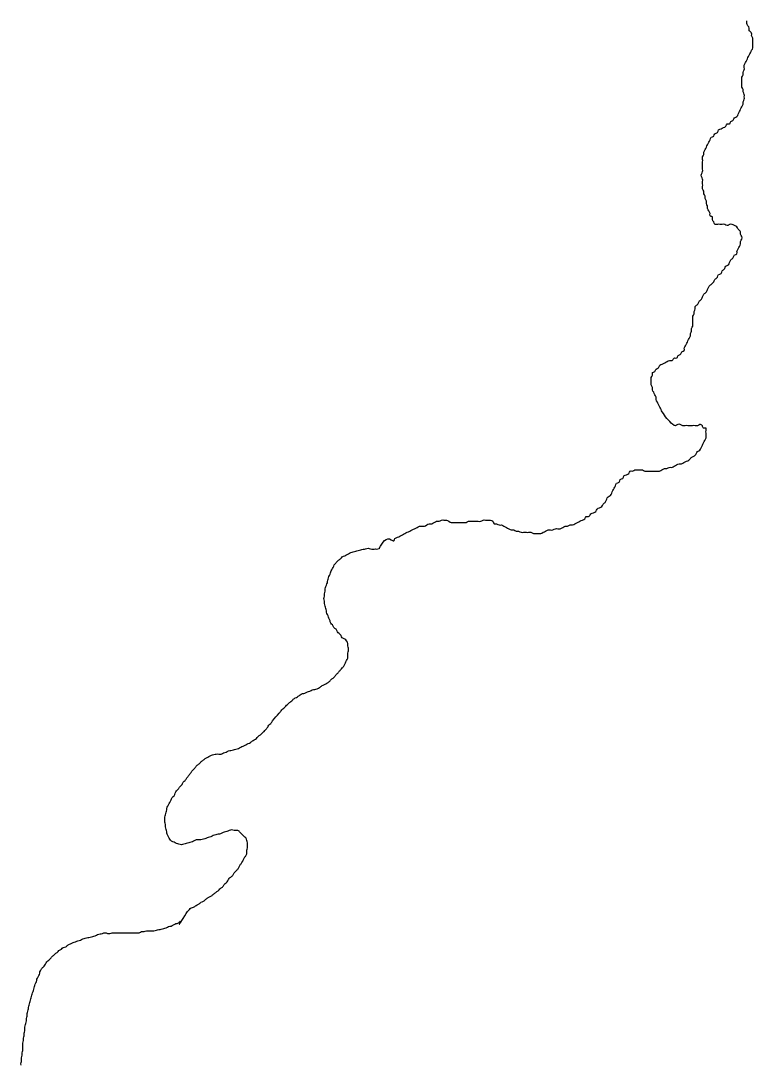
# Model space of a CAD drawing. Extents: x 813775 to 1157140, y 1757555 to 1979907.
# Drawn here: x 1054980 to 1056648, y 1806185 to 1808563 of the extents above; entities that cross this region are included whole.
import ezdxf

# ---------------------------------------------------------------- set-up
doc = ezdxf.new("R2010")
doc.units = 0
doc.layers.add('Level 35', color=7, linetype='Continuous')

msp = doc.modelspace()

# ---------------------------------------------------------------- linework, layer by layer
at = {"layer": 'Level 35'}
for points in [[(1056572.3, 1808099.5), (1056566.7, 1808099.5), (1056561.1, 1808099.5), (1056558.3, 1808105.1), (1056555.6, 1808110.7), (1056555.6, 1808116.3), (1056550, 1808119.1), (1056550, 1808124.6), (1056547.2, 1808130.2), (1056544.4, 1808135.8), (1056544.4, 1808141.4), (1056541.6, 1808147), (1056541.6, 1808152.5), (1056538.8, 1808158.1), (1056538.8, 1808163.7), (1056536, 1808169.3), (1056536, 1808174.9), (1056533.2, 1808180.5), (1056533.2, 1808186), (1056533.2, 1808191.6), (1056533.2, 1808197.2), (1056533.2, 1808202.8), (1056530.4, 1808208.4), (1056530.4, 1808213.9), (1056533.2, 1808219.5), (1056533.2, 1808225.1), (1056533.2, 1808230.7), (1056533.2, 1808236.3), (1056533.2, 1808241.9), (1056533.2, 1808247.4), (1056533.2, 1808253), (1056536, 1808258.6), (1056536, 1808264.2), (1056538.8, 1808269.8), (1056541.6, 1808275.3), (1056544.4, 1808280.9), (1056547.2, 1808286.5), (1056550, 1808292.1), (1056552.8, 1808297.7), (1056558.3, 1808300.5), (1056561.1, 1808306), (1056566.7, 1808308.8), (1056569.5, 1808314.4), (1056575.1, 1808317.2), (1056580.7, 1808320), (1056586.2, 1808322.8), (1056589, 1808328.4), (1056594.6, 1808328.4), (1056597.4, 1808333.9), (1056603, 1808336.7), (1056605.8, 1808342.3), (1056611.3, 1808345.1), (1056614.1, 1808350.7), (1056616.9, 1808356.3), (1056619.7, 1808361.9), (1056622.5, 1808367.4), (1056625.3, 1808373), (1056625.3, 1808378.6), (1056628.1, 1808384.2), (1056628.1, 1808389.8), (1056628.1, 1808395.3), (1056625.3, 1808400.9), (1056625.3, 1808406.5), (1056622.5, 1808412.1), (1056622.5, 1808417.7), (1056622.5, 1808423.2), (1056622.5, 1808428.8), (1056622.5, 1808434.4), (1056625.3, 1808440), (1056625.3, 1808445.6), (1056628.1, 1808451.2), (1056628.1, 1808456.7), (1056628.1, 1808462.3), (1056630.9, 1808467.9), (1056633.7, 1808473.5), (1056636.4, 1808479.1), (1056639.2, 1808484.6), (1056642, 1808490.2), (1056644.8, 1808495.8), (1056647.6, 1808501.4), (1056647.6, 1808507), (1056647.6, 1808512.5), (1056647.6, 1808518.1), (1056647.6, 1808523.7), (1056644.8, 1808529.3), (1056644.8, 1808534.9), (1056639.2, 1808540.5), (1056639.2, 1808546), (1056636.4, 1808551.6), (1056633.7, 1808557.2), (1056633.7, 1808562.8)], [(1056441.2, 1807672.6), (1056438.4, 1807678.1), (1056435.6, 1807683.7), (1056432.8, 1807689.3), (1056430, 1807694.9), (1056427.2, 1807700.5), (1056427.2, 1807706), (1056424.5, 1807711.6), (1056421.7, 1807717.2), (1056418.9, 1807722.8), (1056418.9, 1807728.4), (1056416.1, 1807733.9), (1056416.1, 1807739.5), (1056416.1, 1807745.1), (1056416.1, 1807750.7), (1056418.9, 1807756.3), (1056418.9, 1807761.9), (1056424.5, 1807764.6), (1056427.2, 1807770.2), (1056432.8, 1807773), (1056435.6, 1807778.6), (1056441.2, 1807781.4), (1056446.8, 1807784.2), (1056452.3, 1807787), (1056457.9, 1807789.8), (1056463.5, 1807789.8), (1056469.1, 1807795.3), (1056474.7, 1807795.3), (1056477.4, 1807800.9), (1056483, 1807803.7), (1056485.8, 1807809.3), (1056491.4, 1807812.1), (1056491.4, 1807817.7), (1056494.2, 1807823.2), (1056497, 1807828.8), (1056499.8, 1807834.4), (1056502.6, 1807840), (1056505.3, 1807845.6), (1056505.3, 1807851.2), (1056508.1, 1807856.7), (1056508.1, 1807862.3), (1056510.9, 1807867.9), (1056510.9, 1807873.5), (1056510.9, 1807879.1), (1056510.9, 1807884.6), (1056510.9, 1807890.2), (1056513.7, 1807895.8), (1056513.7, 1807901.4), (1056516.5, 1807907), (1056516.5, 1807912.6), (1056522.1, 1807918.1), (1056524.9, 1807923.7), (1056530.4, 1807929.3), (1056533.2, 1807934.9), (1056536, 1807940.5), (1056541.6, 1807946), (1056544.4, 1807951.6), (1056547.2, 1807957.2), (1056552.8, 1807962.8), (1056558.3, 1807968.4), (1056561.1, 1807973.9), (1056566.7, 1807979.5), (1056569.5, 1807985.1), (1056575.1, 1807987.9), (1056577.9, 1807993.5), (1056583.4, 1807999.1), (1056586.2, 1808004.6), (1056591.8, 1808007.4), (1056594.6, 1808013), (1056597.4, 1808018.6), (1056603, 1808024.2), (1056605.8, 1808029.8), (1056611.3, 1808032.6), (1056611.3, 1808038.1), (1056614.1, 1808043.7), (1056616.9, 1808049.3), (1056619.7, 1808054.9), (1056619.7, 1808060.5), (1056622.5, 1808066), (1056622.5, 1808071.6), (1056619.7, 1808077.2), (1056619.7, 1808082.8), (1056614.1, 1808088.4), (1056611.3, 1808093.9), (1056605.8, 1808096.7), (1056600.2, 1808099.5), (1056594.6, 1808099.5), (1056589, 1808096.7), (1056583.4, 1808099.5), (1056577.9, 1808099.5), (1056572.3, 1808099.5)], [(1056306.6, 1807462.6), (1056312.2, 1807468.1), (1056315, 1807473.7), (1056317.8, 1807479.3), (1056323.3, 1807482.1), (1056326.1, 1807487.7), (1056328.9, 1807493.3), (1056331.7, 1807498.8), (1056334.5, 1807504.4), (1056337.3, 1807510), (1056342.9, 1807512.8), (1056345.7, 1807518.4), (1056351.2, 1807521.2), (1056354, 1807526.7), (1056359.6, 1807529.5), (1056365.2, 1807532.3), (1056368, 1807537.9), (1056373.5, 1807537.9), (1056379.1, 1807540.7), (1056384.7, 1807540.7), (1056390.3, 1807540.7), (1056395.9, 1807540.7), (1056401.4, 1807537.9), (1056407, 1807537.9), (1056412.6, 1807537.9), (1056418.2, 1807537.9), (1056423.8, 1807537.9), (1056429.3, 1807537.9), (1056434.9, 1807537.9), (1056440.5, 1807540.7), (1056446.1, 1807543.5), (1056451.6, 1807543.5), (1056457.2, 1807546.3), (1056462.8, 1807546.3), (1056468.4, 1807549.1), (1056474, 1807551.9), (1056479.5, 1807554.6), (1056485.1, 1807554.6), (1056490.7, 1807557.4), (1056496.3, 1807560.2), (1056501.9, 1807563), (1056507.4, 1807568.6), (1056513, 1807571.4), (1056518.6, 1807577), (1056521.4, 1807582.6), (1056527, 1807585.3), (1056529.7, 1807590.9), (1056532.5, 1807596.5), (1056535.3, 1807602.1), (1056538.1, 1807607.7), (1056540.9, 1807613.3), (1056540.9, 1807618.8), (1056540.9, 1807624.4), (1056540.9, 1807630), (1056540.9, 1807635.6), (1056535.3, 1807635.6), (1056532.5, 1807641.2), (1056527, 1807643.9), (1056521.4, 1807641.2), (1056515.8, 1807641.2), (1056510.2, 1807641.2), (1056504.6, 1807641.2), (1056499.1, 1807641.2), (1056493.5, 1807641.2), (1056487.9, 1807641.2), (1056482.3, 1807643.9), (1056476.7, 1807643.9), (1056471.2, 1807641.2), (1056465.6, 1807643.9), (1056441.2, 1807672.6)], [(1055796.2, 1807361.8), (1055824, 1807381.6), (1055829.6, 1807378.8), (1055832.4, 1807384.4), (1055838, 1807387.2), (1055843.6, 1807390), (1055849.2, 1807392.8), (1055854.7, 1807395.6), (1055860.3, 1807398.4), (1055865.9, 1807401.2), (1055871.5, 1807403.9), (1055877, 1807406.7), (1055882.6, 1807409.5), (1055888.2, 1807412.3), (1055893.8, 1807412.3), (1055899.4, 1807412.3), (1055904.9, 1807415.1), (1055910.5, 1807417.9), (1055916.1, 1807417.9), (1055921.7, 1807420.7), (1055927.3, 1807423.5), (1055932.8, 1807423.5), (1055938.4, 1807426.3), (1055944, 1807426.3), (1055949.6, 1807426.3), (1055955.1, 1807423.5), (1055960.7, 1807420.7), (1055966.3, 1807420.7), (1055971.9, 1807420.7), (1055977.5, 1807420.7), (1055983, 1807420.7), (1055988.6, 1807420.7), (1055994.2, 1807420.7), (1055999.8, 1807423.5), (1056005.4, 1807423.5), (1056010.9, 1807423.5), (1056016.5, 1807423.5), (1056022.1, 1807423.5), (1056027.7, 1807423.5), (1056033.2, 1807426.3), (1056038.8, 1807426.3), (1056044.4, 1807426.3), (1056050, 1807426.3), (1056055.6, 1807423.5), (1056058.4, 1807417.9), (1056063.9, 1807417.9), (1056069.5, 1807415.1), (1056075.1, 1807415.1), (1056080.7, 1807412.3), (1056086.2, 1807409.5), (1056091.8, 1807406.7), (1056097.4, 1807403.9), (1056103, 1807403.9), (1056108.6, 1807401.2), (1056114.1, 1807401.2), (1056119.7, 1807398.4), (1056125.3, 1807398.4), (1056130.9, 1807398.4), (1056136.5, 1807398.4), (1056142, 1807398.4), (1056147.6, 1807395.6), (1056153.2, 1807395.6), (1056158.8, 1807395.6), (1056164.3, 1807395.6), (1056169.9, 1807398.4), (1056175.5, 1807401.2), (1056181.1, 1807403.9), (1056186.7, 1807403.9), (1056192.2, 1807403.9), (1056197.8, 1807406.7), (1056203.4, 1807406.7), (1056209, 1807406.7), (1056214.6, 1807409.5), (1056220.1, 1807412.3), (1056225.7, 1807412.3), (1056231.3, 1807415.1), (1056236.9, 1807415.1), (1056242.4, 1807417.9), (1056248, 1807420.7), (1056253.6, 1807423.5), (1056259.2, 1807426.3), (1056264.8, 1807429.1), (1056267.6, 1807434.6), (1056273.1, 1807434.6), (1056278.7, 1807440.2), (1056284.3, 1807443), (1056289.9, 1807445.8), (1056292.7, 1807451.4), (1056298.2, 1807454.2), (1056303.8, 1807457), (1056306.6, 1807462.6)], [(1055568.8, 1806986.5), (1055573, 1806992), (1055577.2, 1806996.2), (1055581.4, 1807000.4), (1055585.6, 1807004.6), (1055589.7, 1807008.8), (1055595.3, 1807013), (1055599.5, 1807017.2), (1055605.1, 1807021.3), (1055610.7, 1807024.1), (1055616.2, 1807028.3), (1055621.8, 1807031.1), (1055627.4, 1807032.5), (1055633, 1807035.3), (1055638.6, 1807036.7), (1055644.1, 1807039.5), (1055649.7, 1807040.9), (1055655.3, 1807042.3), (1055660.9, 1807045.1), (1055666.5, 1807049.3), (1055672, 1807052), (1055677.6, 1807054.8), (1055683.2, 1807059), (1055688.8, 1807064.6), (1055694.3, 1807068.8), (1055698.5, 1807074.4), (1055704.1, 1807080), (1055708.3, 1807085.5), (1055712.5, 1807089.7), (1055716.7, 1807095.3), (1055719.5, 1807100.9), (1055722.2, 1807106.5), (1055725, 1807112), (1055725, 1807117.6), (1055725, 1807123.2), (1055726.4, 1807128.8), (1055726.4, 1807134.4), (1055725, 1807139.9), (1055725, 1807145.5), (1055722.2, 1807151.1), (1055718.1, 1807155.3), (1055712.5, 1807158.1), (1055709.7, 1807163.7), (1055705.5, 1807167.9), (1055701.3, 1807172), (1055698.5, 1807177.6), (1055693, 1807181.8), (1055690.2, 1807187.4), (1055686, 1807191.6), (1055684.6, 1807197.2), (1055681.8, 1807202.7), (1055680.4, 1807208.3), (1055677.6, 1807213.9), (1055676.2, 1807219.5), (1055674.8, 1807225.1), (1055673.4, 1807230.6), (1055672, 1807236.2), (1055672, 1807241.8), (1055670.6, 1807247.4), (1055672, 1807253), (1055672, 1807258.6), (1055673.4, 1807264.1), (1055673.4, 1807269.7), (1055674.8, 1807275.3), (1055677.6, 1807280.9), (1055679, 1807286.5), (1055680.4, 1807292), (1055681.8, 1807297.6), (1055684.6, 1807303.2), (1055686, 1807308.8), (1055688.8, 1807313), (1055691.6, 1807318.6), (1055694.3, 1807324.1), (1055698.5, 1807329.7), (1055702.7, 1807333.9), (1055708.3, 1807338.1), (1055712.5, 1807342.3), (1055718.1, 1807345.1), (1055723.6, 1807347.9), (1055729.2, 1807350.6), (1055734.8, 1807353.4), (1055740.4, 1807354.8), (1055745.9, 1807356.2), (1055751.5, 1807357.6), (1055757.1, 1807359), (1055762.7, 1807360.4), (1055768.3, 1807361.8), (1055773.8, 1807361.8), (1055779.4, 1807360.4), (1055785, 1807360.4), (1055790.6, 1807360.4)], [(1055790.6, 1807360.4), (1055796.2, 1807361.8), (1055797.8, 1807362.5)], [(1055339, 1806814.1), (1055343.2, 1806819.7), (1055347.4, 1806823.9), (1055350.1, 1806829.5), (1055354.3, 1806833.7), (1055358.5, 1806839.2), (1055362.7, 1806844.8), (1055366.9, 1806850.4), (1055371.1, 1806856), (1055376.6, 1806861.6), (1055380.8, 1806867.2), (1055386.4, 1806871.3), (1055392, 1806876.9), (1055397.6, 1806881.1), (1055403.1, 1806885.3), (1055408.7, 1806888.1), (1055414.3, 1806890.9), (1055419.9, 1806892.3), (1055425.5, 1806893.7), (1055431, 1806893.7), (1055436.6, 1806893.7), (1055442.2, 1806896.5), (1055447.8, 1806897.9), (1055453.3, 1806900.6), (1055458.9, 1806902), (1055464.5, 1806903.4), (1055470.1, 1806904.8), (1055475.7, 1806906.2), (1055481.2, 1806909), (1055486.8, 1806911.8), (1055492.4, 1806914.6), (1055498, 1806917.4), (1055503.6, 1806920.2), (1055509.1, 1806924.4), (1055514.7, 1806927.2), (1055518.9, 1806931.3), (1055523.1, 1806935.5), (1055528.7, 1806939.7), (1055534.2, 1806945.3), (1055538.4, 1806949.5), (1055542.6, 1806955.1), (1055545.4, 1806959.2), (1055549.6, 1806963.4), (1055553.8, 1806969), (1055568.8, 1806986.5)], [(1055357.1, 1806530.9), (1055359.9, 1806535.1), (1055364.1, 1806539.3), (1055368.3, 1806543.4), (1055373.9, 1806544.8), (1055379.4, 1806549), (1055385, 1806551.8), (1055390.6, 1806556), (1055396.2, 1806558.8), (1055401.7, 1806563), (1055407.3, 1806567.2), (1055412.9, 1806569.9), (1055418.5, 1806574.1), (1055424.1, 1806578.3), (1055429.6, 1806582.5), (1055433.8, 1806586.7), (1055439.4, 1806590.9), (1055443.6, 1806596.5), (1055447.8, 1806600.6), (1055452, 1806604.8), (1055454.7, 1806610.4), (1055460.3, 1806614.6), (1055464.5, 1806620.2), (1055468.7, 1806625.8), (1055472.9, 1806629.9), (1055477.1, 1806635.5), (1055479.8, 1806641.1), (1055484, 1806646.7), (1055486.8, 1806652.3), (1055489.6, 1806657.9), (1055493.8, 1806663.4), (1055495.2, 1806669), (1055495.2, 1806674.6), (1055496.6, 1806680.2), (1055496.6, 1806685.8), (1055496.6, 1806691.3), (1055495.2, 1806696.9), (1055492.4, 1806702.5), (1055488.2, 1806706.7), (1055484, 1806710.9), (1055479.8, 1806715.1), (1055474.3, 1806719.3), (1055468.7, 1806719.3), (1055463.1, 1806720.6), (1055457.5, 1806720.6), (1055452, 1806717.9), (1055446.4, 1806716.5), (1055440.8, 1806715.1), (1055435.2, 1806712.3), (1055429.6, 1806710.9), (1055424.1, 1806709.5), (1055418.5, 1806708.1), (1055412.9, 1806705.3), (1055407.3, 1806703.9), (1055401.7, 1806701.1), (1055396.2, 1806699.7), (1055390.6, 1806698.3), (1055385, 1806698.3), (1055379.4, 1806698.3), (1055373.9, 1806695.5), (1055368.3, 1806692.7), (1055362.7, 1806691.3), (1055357.1, 1806689.9), (1055351.5, 1806688.6), (1055346, 1806687.2), (1055340.4, 1806688.6), (1055334.8, 1806689.9), (1055329.2, 1806692.7), (1055323.6, 1806695.5), (1055319.5, 1806699.7), (1055316.7, 1806705.3), (1055313.9, 1806710.9), (1055312.5, 1806716.5), (1055311.1, 1806722), (1055309.7, 1806727.6), (1055309.7, 1806733.2), (1055308.3, 1806738.8), (1055308.3, 1806744.4), (1055308.3, 1806749.9), (1055309.7, 1806755.5), (1055311.1, 1806761.1), (1055312.5, 1806766.7), (1055313.9, 1806772.3), (1055316.7, 1806777.9), (1055319.5, 1806783.4), (1055322.3, 1806789), (1055325, 1806794.6), (1055329.2, 1806798.8), (1055332, 1806804.4), (1055334.8, 1806809.9), (1055339, 1806814.1)], [(1055300.1, 1806495.2), (1055305.7, 1806496.6), (1055311.2, 1806497.9), (1055316.8, 1806500.7), (1055322.4, 1806502.1), (1055328, 1806504.9), (1055333.5, 1806507.7), (1055339.1, 1806509.1), (1055343.3, 1806513.3), (1055341.9, 1806509.1), (1055357.1, 1806530.9)], [(1054980.7, 1806185.4), (1054980.7, 1806191), (1054982.1, 1806196.6), (1054982.1, 1806202.1), (1054983.5, 1806207.7), (1054983.5, 1806213.3), (1054984.9, 1806218.9), (1054984.9, 1806224.5), (1054984.9, 1806230), (1054984.9, 1806235.6), (1054986.3, 1806241.2), (1054986.3, 1806246.8), (1054987.7, 1806252.4), (1054987.7, 1806257.9), (1054989.1, 1806263.5), (1054989.1, 1806269.1), (1054990.5, 1806274.7), (1054991.9, 1806280.3), (1054993.3, 1806285.9), (1054993.3, 1806291.4), (1054994.6, 1806297), (1054994.6, 1806302.6), (1054996, 1806308.2), (1054997.4, 1806313.8), (1054998.8, 1806319.3), (1055000.2, 1806324.9), (1055001.6, 1806330.5), (1055003, 1806336.1), (1055004.4, 1806341.7), (1055005.8, 1806347.2), (1055008.6, 1806352.8), (1055010, 1806358.4), (1055011.4, 1806364), (1055012.8, 1806369.6), (1055015.6, 1806375.2), (1055017, 1806380.7), (1055019.7, 1806386.3), (1055022.5, 1806391.9), (1055023.9, 1806397.5), (1055026.7, 1806403.1), (1055030.9, 1806408.6), (1055035.1, 1806412.8), (1055037.9, 1806418.4), (1055042.1, 1806422.6), (1055046.2, 1806426.8), (1055051.8, 1806432.4), (1055057.4, 1806437.9), (1055063, 1806442.1), (1055067.2, 1806446.3), (1055072.7, 1806449.1), (1055076.9, 1806453.3), (1055082.5, 1806454.7), (1055088.1, 1806458.9), (1055093.7, 1806461.7), (1055099.2, 1806464.5), (1055104.8, 1806465.9), (1055110.4, 1806468.6), (1055116, 1806470), (1055121.6, 1806472.8), (1055127.1, 1806474.2), (1055132.7, 1806475.6), (1055138.3, 1806477), (1055143.9, 1806478.4), (1055149.5, 1806479.8), (1055155, 1806482.6), (1055160.6, 1806484), (1055166.2, 1806485.4), (1055171.8, 1806486.8), (1055177.3, 1806485.4), (1055182.9, 1806485.4), (1055188.5, 1806486.8), (1055194.1, 1806486.8), (1055199.7, 1806486.8), (1055205.2, 1806486.8), (1055210.8, 1806486.8), (1055216.4, 1806486.8), (1055222, 1806486.8), (1055227.6, 1806486.8), (1055233.1, 1806486.8), (1055238.7, 1806486.8), (1055244.3, 1806486.8), (1055249.9, 1806486.8), (1055255.4, 1806489.6), (1055261, 1806489.6), (1055266.6, 1806491), (1055272.2, 1806491), (1055277.8, 1806491), (1055283.3, 1806491), (1055288.9, 1806492.4), (1055294.5, 1806493.8), (1055300.1, 1806495.2)]]:
    msp.add_spline(points, degree=3, dxfattribs=at)

doc.saveas('drawing.dxf')
